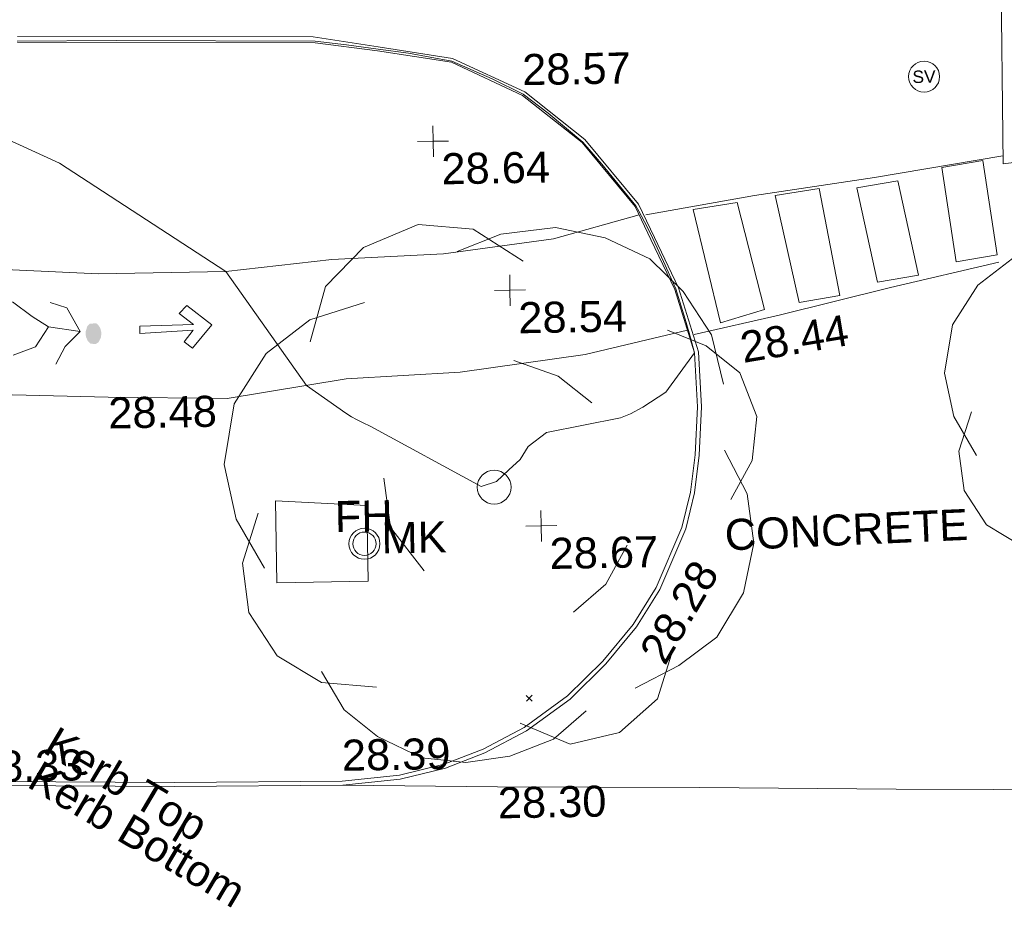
# Model space of a CAD drawing. Header units: millimetres. Extents: x -287732 to 520720, y -88450 to 287754.
# Tile 260 of 383: x -6642 to 5245, y 175143 to 185936. Entities that reach past the tile are written whole.
import ezdxf

# ---------------------------------------------------------------- set-up
doc = ezdxf.new("R2010")
doc.units = ezdxf.units.MM
doc.linetypes.add('IMPORT-UG_ELEC_STREET LIGHTING_QLB2 _2_', pattern=[2700, 1500, -300.0000000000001, 0, -250, 150, -300.0000000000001, 0, -200])
for name, color, linetype, lineweight, true_color in [('00_TOPO_CONCRETE', 9, 'Continuous', 9, 0x808080), ('00_TOPO_FIREHYDRANT', 5, 'Continuous', 9, 0x0000ff), ('00_TOPO_FOOTPATH', 7, 'Continuous', 9, 0xa50000), ('00_TOPO_FURN_MARKER_POST', 7, 'Continuous', 9, 0x666666), ('00_TOPO_KERB_BOTTOM', 1, 'Continuous', 9, 0xff0000), ('00_TOPO_KERB_TOP', 7, 'Continuous', 9, 0xa500a5), ('00_TOPO_LEVEL_SPOT', 7, 'Continuous', 9, 0x666666), ('00_TOPO_ROAD_MARKING_ARROWS', 7, 'Continuous', 9, 0x999999), ('00_TOPO_ROAD_MARKING_WHITE_CONTINUOUS', 7, 'Continuous', 9, 0x999999), ('00_TOPO_SERV_STOP_VALVE', 7, 'Continuous', 9, 0x666666), ('00_TOPO_TREE', 7, 'Continuous', 9, 0x666666), ('00_UAV_KERB_BOTTOM', 1, 'Continuous', 9, 0xff0000), ('00_UAV_KERB_TOP', 7, 'Continuous', 9, 0xa500a5), ('01_DTM_CONTOUR_MNR', 7, 'Continuous', 9, 0xa5a552), ('12333-PUM-2D-U-0001-C01 - Rev2_REVIT IMPORT_dwg', 7, 'Continuous', 9, 0x767676)]:
    doc.layers.add(name, color=color, linetype=linetype, lineweight=lineweight, true_color=true_color)
for name, color, linetype, lineweight in [('00_TOPO_PEDASTRIAN', 7, 'Continuous', 9), ('00_TOPO_ROAD_EDGE', 7, 'Continuous', 9), ('00_TOPO_SURVEY_TEXT', 7, 'Continuous', 9), ('00_UAV_SURFACE', 7, 'Continuous', 9), ('GEN-TEXT', 7, 'Continuous', 9)]:
    doc.layers.add(name, color=color, linetype=linetype, lineweight=lineweight)
doc.styles.add('Swis721 Lt BT', font='swissl.ttf', dxfattribs={"height": 399.9999999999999})
doc.styles.add('Swis721 Lt BT_2', font='swissl.ttf', dxfattribs={"height": 375})

# ---------------------------------------------------------------- blocks, each defined once
blk = doc.blocks.new('12333-PUM-2D-U-0001-C01 - Rev2_REVIT IMPORT_dwg_CONIFEROUS_TREE-2077145-Site Location Plan Proposed')
at = {"layer": '00_TOPO_TREE', "color": 254, "true_color": 0xcccccc, "flags": 128}
for points in [[(533902001.1374081, 725737494.0804713), (533902200.3391611, 725738158.0863143), (533902665.1432511, 725738622.8904042), (533903329.1490939, 725738888.4927413), (533903993.1549369, 725738822.092157), (533904590.7601954, 725738423.6886512)], [(533903793.9531841, 725738556.48982), (533904325.1578583, 725738755.6915727), (533904989.1637012, 725738822.092157), (533905586.7689599, 725738689.2909884), (533906117.9736342, 725738423.6886512), (533906516.3771399, 725738025.2851455), (533906848.3800614, 725737494.0804713), (533906981.1812299, 725736896.4752126)], [(533901403.5321497, 725734771.6565155), (533901071.5292282, 725735369.261774), (533900938.7280594, 725736033.2676169), (533901071.5292282, 725736763.674044), (533901469.932734, 725737361.2793026), (533902001.1374081, 725737759.6828083), (533902665.1432511, 725737958.8845613)], [(533906317.1753871, 725737560.4810556), (533906781.9794771, 725737361.2793026), (533907180.3829828, 725737029.2763813), (533907379.5847356, 725736498.0717069), (533907313.1841513, 725735966.8670326), (533907047.5818142, 725735502.0629425)], [(533904457.9590269, 725737228.4781342), (533904989.1637012, 725737029.2763813), (533905387.5672069, 725736697.2734598)], [(533906981.1812299, 725736099.6682011), (533907246.783567, 725735568.463527), (533907313.1841513, 725734970.8582683), (533907180.3829828, 725734373.2530097), (533906848.3800614, 725733842.0483353), (533906383.5759714, 725733510.0454139), (533905852.371297, 725733244.4430766)], [(533903329.1490939, 725734705.255931), (533902930.7455883, 725735236.4606054), (533902864.3450039, 725735834.065864)], [(533902731.5438354, 725733310.843661), (533902067.5379924, 725733377.2442453), (533901536.3333181, 725733709.2471669), (533901204.3303967, 725734240.4518411), (533901137.9298124, 725734838.0570997), (533901337.1315653, 725735435.6623583)], [(533905785.9707127, 725734970.8582683), (533905520.3683756, 725734506.0541782), (533905121.9648697, 725734174.0512568)], [(533906317.1753871, 725733709.2471669), (533906117.9736342, 725733111.6419082), (533905653.1695441, 725732713.2384025), (533905055.5642856, 725732580.4372338), (533904457.9590269, 725732846.0395709)], [(533905254.7660384, 725732978.8407397), (533904856.3625326, 725732646.8378181), (533904325.1578583, 725732447.6360651), (533903793.9531841, 725732381.235481), (533903262.7485098, 725732447.6360651), (533902731.5438354, 725732713.2384025), (533902333.1403296, 725733045.2413238), (533902067.5379924, 725733510.0454139)]]:
    blk.add_lwpolyline(points, dxfattribs=at)
at = {"layer": '00_TOPO_TREE', "color": 254, "true_color": 0xcccccc}
blk.add_circle((533904192.3566897, 725735701.2646954), 204.8388268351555, dxfattribs=at)
blk = doc.blocks.new('12333-PUM-2D-U-0001-C01 - Rev2_REVIT IMPORT_dwg_CONIFEROUS_TREE-2077146-Site Location Plan Proposed')
at = {"layer": '00_TOPO_TREE', "color": 254, "true_color": 0xcccccc, "flags": 128}
for points in [[(533910495.6468203, 725738143.7636555), (533910653.7071117, 725738670.631293), (533911022.514458, 725739039.4386395), (533911549.3820958, 725739250.1856945), (533912076.2497333, 725739197.4989307), (533912550.4306071, 725738881.3783481)], [(533911918.189442, 725738986.7518759), (533912339.6835521, 725739144.8121669), (533912866.5511897, 725739197.4989307), (533913340.7320637, 725739092.1254033), (533913762.2261737, 725738881.3783481), (533914078.3467563, 725738565.2577657), (533914341.7805752, 725738143.7636555), (533914447.1541025, 725737669.5827816)], [(533910021.4659466, 725735983.6063412), (533909758.0321277, 725736457.7872151), (533909652.6586002, 725736984.6548527), (533909758.0321277, 725737564.2092541), (533910074.1527103, 725738038.3901279), (533910495.6468203, 725738354.5107105), (533911022.514458, 725738512.5710019)], [(533913920.286465, 725738196.4504193), (533914289.0938113, 725738038.3901279), (533914605.214394, 725737774.9563091), (533914763.2746852, 725737353.4621991), (533914710.5879215, 725736931.968089), (533914499.8408664, 725736563.1607425)], [(533912445.0570797, 725737933.0166005), (533912866.5511897, 725737774.9563091), (533913182.6717722, 725737511.5224903)], [(533914447.1541025, 725737037.3416164), (533914657.9011577, 725736615.8475063), (533914710.5879215, 725736141.6666325), (533914605.214394, 725735667.4857587), (533914341.7805752, 725735245.9916484), (533913972.9732289, 725734982.5578297), (533913551.4791185, 725734771.8107747)], [(533911549.3820958, 725735930.9195775), (533911233.2615131, 725736352.4136875), (533911180.5747493, 725736826.5945613)], [(533911075.2012218, 725734824.4975384), (533910548.3335842, 725734877.1843021), (533910126.839474, 725735140.618121), (533909863.4056552, 725735562.1122311), (533909810.7188914, 725736036.293105), (533909968.7791827, 725736510.4739788)], [(533913498.7923549, 725736141.6666325), (533913288.0452999, 725735772.8592862), (533912971.9247172, 725735509.4254673)], [(533913920.286465, 725735140.618121), (533913762.2261737, 725734666.437247), (533913393.4188274, 725734350.3166645), (533912919.2379534, 725734244.9431369), (533912445.0570797, 725734455.690192)], [(533913077.2982448, 725734561.0637196), (533912761.1776622, 725734297.6299008), (533912339.6835521, 725734139.5696095), (533911918.189442, 725734086.8828456), (533911496.6953319, 725734139.5696095), (533911075.2012218, 725734350.3166645), (533910759.0806391, 725734613.7504833), (533910548.3335842, 725734982.5578297)]]:
    blk.add_lwpolyline(points, dxfattribs=at)
at = {"layer": '00_TOPO_TREE', "color": 254, "true_color": 0xcccccc}
blk.add_circle((533912234.3100246, 725736721.2210339), 162.5331311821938, dxfattribs=at)
blk = doc.blocks.new('12333-PUM-2D-U-0001-C01 - Rev2_REVIT IMPORT_dwg_MSL_MarkerPost_SYM-2077183-Site Location Plan Proposed')
at = {"layer": '00_TOPO_FURN_MARKER_POST', "color": 254, "true_color": 0xcccccc}
for radius in [499.9079004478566, 374.9309253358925]:
    blk.add_circle((0, 0), radius, dxfattribs=at)
blk = doc.blocks.new('12333-PUM-2D-U-0001-C01 - Rev2_REVIT IMPORT_dwg_MSL_Sluice_Valve_SYM-2077186-Site Location Plan Proposed')
at = {"layer": '00_TOPO_SERV_STOP_VALVE', "color": 254, "true_color": 0xcccccc}
blk.add_circle((0, 0), 500.0000000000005, dxfattribs=at)
at = {"layer": '00_TOPO_SERV_STOP_VALVE', "insert": (0, 198.9876086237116), "char_height": 399.9999999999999, "width": 785.1100955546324, "attachment_point": 2, "line_spacing_factor": 1.005061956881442, "style": 'Swis721 Lt BT'}
blk.add_mtext('SV', dxfattribs=at)
blk = doc.blocks.new('12333-PUM-2D-U-0001-C01 - Rev2_REVIT IMPORT_dwg_MM-2077200-Site Location Plan Proposed')
at = {"layer": '00_TOPO_LEVEL_SPOT', "color": 254, "true_color": 0xcccccc, "flags": 128}
for points in [[(500.0000000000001, 0), (0, 0), (0, 500.0000000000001)], [(0, -500.0000000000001), (0, 0), (-500.0000000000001, 0)]]:
    blk.add_lwpolyline(points, dxfattribs=at)
blk = doc.blocks.new('12333-PUM-2D-U-0001-C01 - Rev2_REVIT IMPORT_dwg_PEDESTRIAN CROSS-2077256-Site Location Plan Proposed')
at = {"layer": '00_TOPO_PEDASTRIAN', "true_color": 0xe2e2e2}
blk.add_hatch(color=254, dxfattribs=at).paths.add_polyline_path([(533899410.978447, 725737512.2038409), (533899447.044347, 725737535.4601855), (533899478.2355028, 725737594.9721564), (533899483.5486342, 725737649.4270837), (533899472.1629594, 725737702.4639843), (533899445.979705, 725737744.9134735), (533899424.1950662, 725737763.0692679), (533899345.8255086, 725737761.2108707), (533899314.1833575, 725737728.0881376), (533899292.7653022, 725737660.6460305), (533899295.8685819, 725737605.6994153), (533899315.0535504, 725737556.8899434), (533899347.188593, 725737522.6539751), (533899351.5607857, 725737519.3513153)])
at = {"layer": '00_TOPO_PEDASTRIAN', "color": 253, "true_color": 0xaaaaaa, "flags": 128}
for points in [[(533898844.6045166, 725737730.2488593), (533898653.0298569, 725737861.2790154), (533898416.456423, 725738042.4585768)], [(533898872.7143692, 725738023.1506006), (533899073.6644313, 725737958.6229063), (533899229.5933809, 725737667.0725901), (533899045.3016812, 725737490.9766155), (533898925.4577629, 725737277.2433699)], [(533899229.5933809, 725737667.0725901), (533898844.6045166, 725737730.2488593), (533898683.7243405, 725737491.4406412), (533898414.2898579, 725737394.6694629)]]:
    blk.add_lwpolyline(points, dxfattribs=at)
blk = doc.blocks.new('12333-PUM-2D-U-0001-C01 - Rev2_REVIT IMPORT_dwg_MGS62954_T2_Galway_ITM_3d_Rev1-2077680-Site Location Plan Proposed')
at = {"layer": '00_TOPO_CONCRETE', "color": 254, "true_color": 0xcccccc}
for p, q in [((533901548.4000001, 725735581.8000002), (533902653.3000001, 725735505.6000001)), ((533901548.4000001, 725735581.8000002), (533901548.4000001, 725734591.2000002)), ((533902653.3000001, 725735505.6000001), (533902653.3000001, 725734591.2000002)), ((533901548.4000001, 725734591.2000002), (533902653.3000001, 725734591.2000002))]:
    blk.add_line(p, q, dxfattribs=at)
at = {"layer": '00_TOPO_FOOTPATH', "color": 254, "true_color": 0xcccccc, "flags": 128}
for points in [[(533890510.0000001, 725739070.0000002), (533891690.0000002, 725738820.0000001), (533892840, 725738700.0000002), (533894080.0000001, 725738660), (533895270.0000001, 725738610.0000001), (533897120.0000001, 725738510), (533899460.0000001, 725738360), (533901000, 725738360), (533902280.6879953, 725738483.041298)], [(533902280.6879953, 725738483.041298), (533903630.4348265, 725738529.9840298), (533904962.9152862, 725738686.9333476), (533905999.0487497, 725738959.5641838)], [(533902428.5441528, 725737041.3206732), (533903806.3943974, 725737098.6436415), (533905320.6351054, 725737284.7856615), (533906559.259246, 725737555.6256802)], [(533889936.6034808, 725737480.8417928), (533891690.0000002, 725737350), (533894400.0000001, 725737160.0000001), (533897400.0000001, 725736960.0000001), (533899550.0000001, 725736870), (533900990.0000001, 725736830.0000001), (533902428.5441528, 725737041.3206732)]]:
    blk.add_lwpolyline(points, dxfattribs=at)
at = {"layer": '00_TOPO_KERB_BOTTOM', "color": 254, "true_color": 0xcccccc, "flags": 128}
for points in [[(533902300.9219137, 725732135.4102894), (533902996.1378938, 725732193.5365714), (533903544.6041073, 725732317.946461), (533904025.5185429, 725732495.8314501), (533904530.3993636, 725732750.2246014), (533905063.2153645, 725733126.5432682), (533905503.5279041, 725733543.413378), (533905881.2352515, 725733984.4151524), (533906170.9799874, 725734431.0484846), (533906495.7970494, 725735157.0344042), (533906609.6218429, 725735589.9156296), (533906672.5115983, 725736043.3455817), (533906712.8775826, 725736628.7296227), (533906687.3199626, 725737290.806233), (533906460.4104973, 725738068.549405), (533906180.1639832, 725738680.9694588), (533905994.221639, 725739087.3075026), (533905360.8034147, 725739879.3907825), (533904644.541124, 725740467.442529), (533903780.7305011, 725740887.9137753), (533902885.9559692, 725741043.5032381)], [(533902300.9219137, 725732135.4102894), (533900271.9862022, 725732151.6642703), (533896682.4603428, 725732234.9489316), (533894313.3323736, 725732295.7809399), (533893635.9035357, 725732360.3273277), (533892965.8109141, 725732521.5901898), (533892165.2487284, 725732852.1362549), (533891438.1386088, 725733362.2185993), (533890849.3425626, 725733965.2070165), (533890469.2666491, 725734510.6056697), (533890146.5387645, 725735179.7178327), (533889953.6646827, 725735843.6823587), (533889878.8985542, 725736356.4334917), (533889873.1297768, 725737224.2956051)]]:
    blk.add_lwpolyline(points, dxfattribs=at)
at = {"layer": '00_TOPO_KERB_TOP', "color": 254, "true_color": 0xcccccc, "flags": 128}
for points in [[(533902297.4566751, 725732184.0562842), (533902988.676264, 725732241.8484318), (533903530.6917071, 725732364.7950778), (533904006.0265361, 725732540.6162317), (533904505.2232941, 725732792.1453671), (533905032.2270246, 725733164.3589287), (533905468.149069, 725733577.072295), (533905842.0886756, 725734013.6749482), (533906128.0110399, 725734454.4162028), (533906449.6511974, 725735173.3015472), (533906561.7187954, 725735599.5000722), (533906623.9772925, 725736048.3787042), (533906664.0471674, 725736629.4685904), (533906638.8225534, 725737282.9185948), (533906414.590561, 725738051.4845982), (533906135.8206953, 725738660.6777462), (533905952.3806061, 725739061.5476362), (533905325.9097974, 725739844.9432411), (533904618.0352296, 725740426.1086621), (533903765.5851314, 725740841.0500231), (533902877.601644, 725740995.4586126)], [(533902297.4566751, 725732184.0562842), (533900272.7525929, 725732201.246168), (533896683.6718478, 725732284.5205017), (533894316.3240473, 725732345.3068007), (533893644.0970095, 725732409.3575536), (533892981.1665664, 725732568.8967831), (533892189.2390323, 725732895.8776661), (533891470.393044, 725733400.1625563), (533890887.6825747, 725733996.9187095), (533890512.210737, 725734535.7106388), (533890193.0010985, 725735197.5284171), (533890002.2379804, 725735854.226), (533889928.4609904, 725736360.1935548), (533889922.7150158, 725737224.6252037)]]:
    blk.add_lwpolyline(points, dxfattribs=at)
at = {"layer": '00_TOPO_PEDASTRIAN', "color": 254, "true_color": 0xcccccc}
for p, q in [((533909663.7000002, 725739468.0000001), (533910159.0000001, 725739544.2000002)), ((533910311.4000001, 725738401.2000002), (533910159.0000001, 725739544.2000002)), ((533909663.7000002, 725739468.0000001), (533909816.1000001, 725738325.0000001)), ((533909130.3000002, 725739315.6000001), (533908635.0000002, 725739239.4000002)), ((533909130.3000002, 725739315.6000001), (533909358.9, 725738172.6000001)), ((533907644.4000001, 725739163.2), (533908177.8000002, 725739239.4)), ((533908406.4000002, 725737944), (533908177.8000002, 725739239.4)), ((533908863.6000001, 725738096.4000002), (533908635.0000002, 725739239.4000002)), ((533906653.8000002, 725739010.8000002), (533907187.2000002, 725739087)), ((533907492.0000001, 725737791.6000001), (533907187.2000002, 725739087)), ((533907644.4000001, 725739163.2), (533907911.1000001, 725737867.8000002)), ((533906653.8000002, 725739010.8000002), (533906958.6000001, 725737639.2000002)), ((533909816.1000001, 725738325.0000001), (533910311.4000001, 725738401.2000002)), ((533909358.9, 725738172.6000001), (533908863.6000001, 725738096.4000002)), ((533907911.1000001, 725737867.8000002), (533908406.4000002, 725737944)), ((533906958.6000001, 725737639.2000002), (533907492.0000001, 725737791.6000001))]:
    blk.add_line(p, q, dxfattribs=at)
at = {"layer": '00_TOPO_ROAD_EDGE', "color": 254, "true_color": 0xcccccc, "flags": 128}
blk.add_lwpolyline([(533902300.9219137, 725732135.4102894), (533904170.0000001, 725732080.0000001), (533906610.0000001, 725732030), (533908980, 725731970.0000001), (533911330.0000001, 725731920), (533913910.0000001, 725731840.0000002), (533916210.6784449, 725731768.2505438), (533919083.5527804, 725731708.9590816), (533921889.8371745, 725731639.9407579), (533925962.7294164, 725731628.1126087), (533929995.2847487, 725731583.2459084), (533934476.9002629, 725731502.6879263), (533940368.5367368, 725731515.4835081), (533946256.8135034, 725731648.4314787)], dxfattribs=at)
at = {"layer": '00_TOPO_ROAD_MARKING_ARROWS', "color": 254, "true_color": 0xcccccc, "flags": 128}
blk.add_lwpolyline([(533899950.0000001, 725737720.0000001), (533899947.9779431, 725737630.3767203), (533900590, 725737660.0000001), (533900480, 725737520), (533900578.7772456, 725737441.9422795), (533900820.0000001, 725737720.0000001), (533900520, 725737960.0000001), (533900426.5761496, 725737866.6471645), (533900599.0151987, 725737729.2066867)], close=True, dxfattribs=at)
at = {"layer": '00_TOPO_ROAD_MARKING_WHITE_CONTINUOUS', "color": 254, "true_color": 0xcccccc, "flags": 128}
for points in [[(533906079.9777436, 725738959.1241572), (533907395.1289459, 725739167.6409602), (533908850, 725739360.5704386), (533910400.5828214, 725739596.3149604)], [(533906637.8813814, 725737501.5264553), (533907670.0000001, 725737720.0000001), (533909020.0000001, 725738030.0000001), (533910330.0000001, 725738310.0000002)]]:
    blk.add_lwpolyline(points, dxfattribs=at)
at = {"layer": '00_UAV_KERB_BOTTOM', "color": 254, "true_color": 0xcccccc, "flags": 128}
blk.add_lwpolyline([(533902885.9559692, 725741043.5032381), (533902103.9999986, 725741177.1426852), (533898532.9999986, 725741242.1426852)], dxfattribs=at)
at = {"layer": '00_UAV_KERB_TOP', "color": 254, "true_color": 0xcccccc, "flags": 128}
blk.add_lwpolyline([(533902877.601644, 725740995.4586126), (533902125.6915315, 725741106.1047765), (533898531.8127461, 725741172.1527004)], dxfattribs=at)
at = {"layer": '00_UAV_SURFACE', "color": 254, "true_color": 0xcccccc, "flags": 128}
blk.add_lwpolyline([(533915469.9999986, 725740051.1426852), (533912912.9999986, 725739761.1426852), (533910501.1480738, 725739509.2872831), (533910403.9999985, 725739499.1426853), (533910419.9999987, 725741975.1426852), (533910487.9999985, 725743491.142685), (533911393.773277, 725743469.012099), (533911633.9999986, 725743463.142685), (533913647.9999987, 725743427.1426852)], dxfattribs=at)
at = {"layer": '01_DTM_CONTOUR_MNR', "color": 254, "true_color": 0xcccccc, "flags": 128}
blk.add_lwpolyline([(533898530.0000001, 725741187.7916667), (533899722.7751867, 725741173.341107), (533902124.0000001, 725741124.0000002), (533902505.1099196, 725741075.4504025), (533902884.1035613, 725741016.4142448), (533903248.8322983, 725740958.4472051), (533903772.8571429, 725740854.2857144), (533904255.8212181, 725740633.3863789), (533904625.0000001, 725740440.0000002), (533904921.5759347, 725740205.8557245), (533905335.3571429, 725739847.1428572), (533905560.2710844, 725739578.3283132), (533905960.0000001, 725739067.5000001), (533905996.6979474, 725739002.9266864), (533906095.3310105, 725738811.7073174), (533906161.6172507, 725738670.8086255), (533906285.2839336, 725738391.6135736), (533906427.1857924, 725738056.874317), (533906534.2424242, 725737691.3636365), (533906577.6452021, 725737523.3522727), (533906640.0000001, 725737280.0000001), (533906286.5882353, 725736811.1325724), (533906002.6869807, 725736634.0730877), (533905853.6140662, 725736557.0390071), (533905730.6988828, 725736513.1197853), (533904836.2450169, 725736349.7526962), (533904611.6865717, 725736184.2804247), (533904512.6766403, 725736030.4084638), (533904373.3735049, 725735905.3766644), (533904221.9021958, 725735769.758483), (533904035.4920269, 725735711.6133778), (533902714.8779715, 725736457.9176065), (533902615.7562047, 725736510.9475181), (533902545.5077575, 725736548.5669959), (533902483.4023846, 725736582.2652758), (533902418.8885206, 725736624.601617), (533901950.0000001, 725736970.0000001), (533901000, 725738360), (533899015.1846104, 725739704.0120912), (533898007.7826111, 725740184.823933)], dxfattribs=at)
at = {"xscale": 0.375, "yscale": 0.375, "zscale": 0.375}
for name, p in [('12333-PUM-2D-U-0001-C01 - Rev2_REVIT IMPORT_dwg_MSL_Sluice_Valve_SYM-2077186-Site Location Plan Proposed', (533909467.8935249, 725740567.9089116)), ('12333-PUM-2D-U-0001-C01 - Rev2_REVIT IMPORT_dwg_MM-2077200-Site Location Plan Proposed', (533903527.8331872, 725739890.9351469)), ('12333-PUM-2D-U-0001-C01 - Rev2_REVIT IMPORT_dwg_MM-2077200-Site Location Plan Proposed', (533904424.7081403, 725738076.0053408)), ('12333-PUM-2D-U-0001-C01 - Rev2_REVIT IMPORT_dwg_MM-2077200-Site Location Plan Proposed', (533904752.5104135, 725735223.3777194)), ('12333-PUM-2D-U-0001-C01 - Rev2_REVIT IMPORT_dwg_MSL_MarkerPost_SYM-2077183-Site Location Plan Proposed', (533902614.4712248, 725735045.6596398))]:
    blk.add_blockref(name, p, dxfattribs=at)
for name in ['12333-PUM-2D-U-0001-C01 - Rev2_REVIT IMPORT_dwg_CONIFEROUS_TREE-2077146-Site Location Plan Proposed', '12333-PUM-2D-U-0001-C01 - Rev2_REVIT IMPORT_dwg_CONIFEROUS_TREE-2077145-Site Location Plan Proposed', '12333-PUM-2D-U-0001-C01 - Rev2_REVIT IMPORT_dwg_PEDESTRIAN CROSS-2077256-Site Location Plan Proposed']:
    blk.add_blockref(name, (0, 0))
at = {"layer": '00_TOPO_FIREHYDRANT', "color": 251, "true_color": 0x666666, "insert": (533902262.3163725, 725735566.8580256), "char_height": 375, "width": 797.814593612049, "attachment_point": 1, "line_spacing_factor": 1.005061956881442, "style": 'Swis721 Lt BT_2'}
blk.add_mtext('FH', dxfattribs=at)
at = {"layer": '00_TOPO_FOOTPATH', "color": 251, "true_color": 0x666666, "insert": (533899550.0000001, 725736865.2296078), "char_height": 375, "width": 1495.902363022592, "attachment_point": 1, "line_spacing_factor": 1.005061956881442, "style": 'Swis721 Lt BT_2'}
blk.add_mtext('28.48', dxfattribs=at)
at = {"layer": '00_TOPO_FURN_MARKER_POST', "insert": (533902821.5547993, 725735299.0414425), "char_height": 375, "width": 907.0392105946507, "attachment_point": 1, "line_spacing_factor": 1.005061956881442, "style": 'Swis721 Lt BT_2'}
blk.add_mtext('MK', dxfattribs=at)
at = {"layer": '00_TOPO_KERB_BOTTOM', "color": 251, "true_color": 0x666666, "char_height": 375, "attachment_point": 1, "line_spacing_factor": 1.005061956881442, "style": 'Swis721 Lt BT_2'}
for s, insert, width, rotation in [('28.28', (533905896.5298163, 725733694.7209123), 1495.902363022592, 58.55477211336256), ('Kerb Bottom', (533898671.3284296, 725732508.5733937), 3414.456504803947, 328.38)]:
    blk.add_mtext(s, dxfattribs=dict(at, insert=insert, width=width, rotation=rotation))
at = {"layer": '00_TOPO_KERB_TOP', "color": 251, "true_color": 0x666666, "char_height": 375, "width": 1495.902363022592, "attachment_point": 1, "line_spacing_factor": 1.005061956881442, "style": 'Swis721 Lt BT_2'}
for s, insert in [('28.57', (533904618.0000001, 725740924.4925016)), ('28.39', (533902297.5, 725732682.4925017))]:
    blk.add_mtext(s, dxfattribs=dict(at, insert=insert))
at = {"layer": '00_TOPO_KERB_TOP', "color": 251, "true_color": 0x666666, "insert": (533898872.1286017, 725732917.5176978), "char_height": 375, "width": 2493.170605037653, "attachment_point": 1, "rotation": 328.38, "line_spacing_factor": 1.005061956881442, "style": 'Swis721 Lt BT_2'}
blk.add_mtext('Kerb Top', dxfattribs=at)
at = {"layer": '00_TOPO_LEVEL_SPOT', "char_height": 375, "width": 1495.902363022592, "attachment_point": 1, "line_spacing_factor": 1.005061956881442, "style": 'Swis721 Lt BT_2'}
for s, insert in [('28.64', (533903622.8808528, 725739743.5102245)), ('28.54', (533904519.7808527, 725737928.6102244)), ('28.67', (533904847.5808527, 725735076.0102246)), ('28.33', (533897865.0808529, 725732622.6102245))]:
    blk.add_mtext(s, dxfattribs=dict(at, insert=insert))
at = {"layer": '00_TOPO_ROAD_EDGE', "color": 251, "true_color": 0x666666, "insert": (533904170.0000001, 725732075.2296079), "char_height": 375, "width": 1495.902363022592, "attachment_point": 1, "line_spacing_factor": 1.005061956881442, "style": 'Swis721 Lt BT_2'}
blk.add_mtext('28.30', dxfattribs=at)
at = {"layer": '00_TOPO_ROAD_MARKING_WHITE_CONTINUOUS', "color": 251, "true_color": 0x666666, "insert": (533907170.4731042, 725737519.0170527), "char_height": 375, "width": 1495.902363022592, "attachment_point": 1, "rotation": 8.572521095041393, "line_spacing_factor": 1.005061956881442, "style": 'Swis721 Lt BT_2'}
blk.add_mtext('28.44', dxfattribs=at)
at = {"layer": '00_TOPO_SURVEY_TEXT', "color": 251, "true_color": 0x666666, "insert": (533906960.7506287, 725735261.8915246), "char_height": 375, "width": 3286.236302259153, "attachment_point": 1, "rotation": 1.5265881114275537, "line_spacing_factor": 1.005061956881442, "style": 'Swis721 Lt BT_2'}
blk.add_mtext('CONCRETE', dxfattribs=at)
blk = doc.blocks.new('12333-PUM-2D-U-0001-C01 - Rev2_REVIT IMPORT_dwg-1620468-Site Location Plan Proposed')
at = {"layer": 'GEN-TEXT', "color": 253, "true_color": 0xaaaaaa}
for p, q in [((263456.994813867, 117255.2884822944), (263527.7054919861, 117325.9991604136)), ((263527.7054919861, 117255.2884822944), (263456.994813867, 117325.9991604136))]:
    blk.add_line(p, q, dxfattribs=at)
blk.add_blockref('12333-PUM-2D-U-0001-C01 - Rev2_REVIT IMPORT_dwg_MGS62954_T2_Galway_ITM_3d_Rev1-2077680-Site Location Plan Proposed', (-533641079.6498471, -725615854.3561786))

msp = doc.modelspace()

# ---------------------------------------------------------------- block references
at = {"layer": '12333-PUM-2D-U-0001-C01 - Rev2_REVIT IMPORT_dwg', "color": 254, "linetype": 'IMPORT-UG_ELEC_STREET LIGHTING_QLB2 _2_', "true_color": 0xffd4d4, "rotation": 0.9999999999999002}
msp.add_blockref('12333-PUM-2D-U-0001-C01 - Rev2_REVIT IMPORT_dwg-1620468-Site Location Plan Proposed', (-261895.0770586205, 55869.5817132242), dxfattribs=at)

doc.saveas('drawing.dxf')
